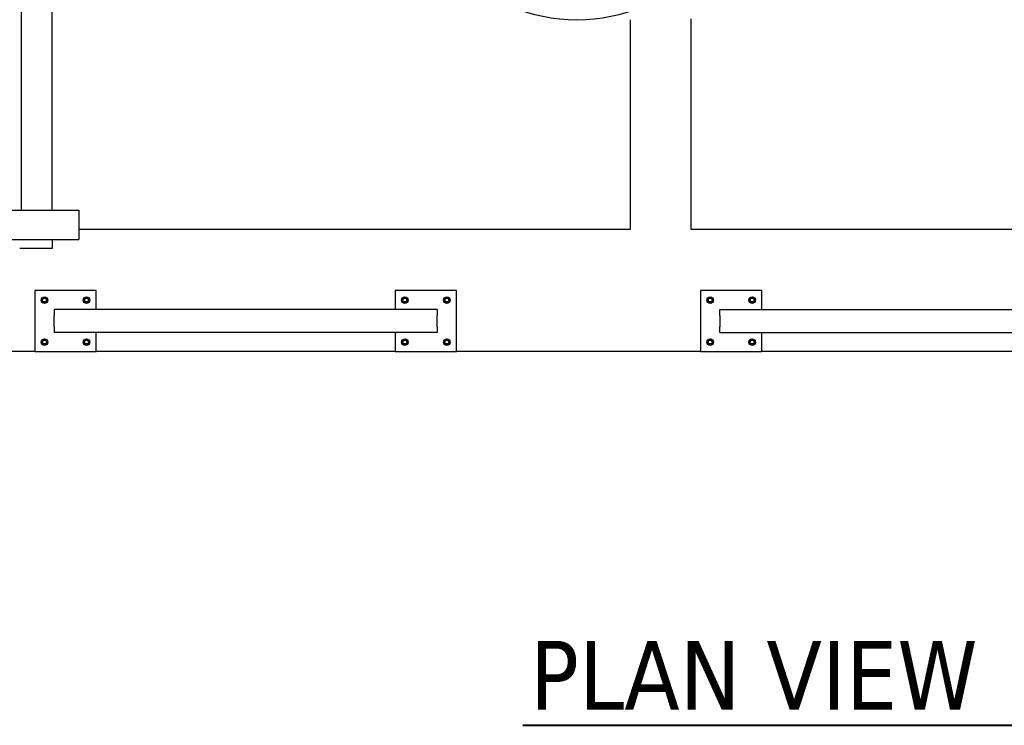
# Model space of a CAD drawing. Header units: inches. Extents: x 18 to 846, y -67 to 561.
# Tile 585 of 656: x 399 to 463, y 382 to 428. Entities that reach past the tile are written whole.
import ezdxf

# ---------------------------------------------------------------- set-up
doc = ezdxf.new("R2010")
doc.units = ezdxf.units.IN
doc.header["$LTSCALE"] = 24
doc.header["$MEASUREMENT"] = 0
doc.layers.add('Symbol (ANSI)', color=7, linetype='Continuous', lineweight=25)
doc.layers.add('Visible (ANSI)', color=7, linetype='Continuous', lineweight=30)
doc.styles.add('Label Text (ANSI)', font='tahomabd.ttf')

msp = doc.modelspace()

# ---------------------------------------------------------------- linework, layer by layer
at = {"layer": 'Symbol (ANSI)', "lineweight": 40}
msp.add_line((431.64447, 381.54548), (467.49915, 381.54548), dxfattribs=at)
at = {"layer": 'Visible (ANSI)'}
for p, q in [((398.80343, 415.25673), (398.80343, 526.00673)), ((400.80343, 415.25673), (400.80343, 526.00673)), ((438.67843, 427.73373), (438.67843, 414.00673)), ((442.67843, 414.00673), (442.67843, 427.79673)), ((397.45343, 415.25673), (402.55343, 415.25673)), ((402.55343, 415.25673), (402.55343, 413.33673)), ((438.67843, 414.00673), (402.55343, 414.00673)), ((486.67843, 414.00673), (442.67843, 414.00673)), ((338.55343, 413.33673), (402.55343, 413.33673)), ((400.80343, 413.33673), (400.80343, 412.75673)), ((400.80343, 412.75673), (398.67843, 412.75673)), ((403.67843, 410.00673), (399.67843, 410.00673)), ((399.67843, 410.00673), (399.67843, 406.00673)), ((403.67843, 408.75673), (403.67843, 410.00673)), ((423.28743, 410.00673), (423.28743, 408.75673)), ((427.28743, 410.00673), (423.28743, 410.00673)), ((427.28743, 406.00673), (427.28743, 410.00673)), ((443.28743, 410.00673), (443.28743, 406.00673)), ((447.28743, 410.00673), (443.28743, 410.00673)), ((447.28743, 408.75673), (447.28743, 410.00673)), ((400.22543, 409.51683), (400.14743, 409.4718)), ((400.14743, 409.4718), (400.14743, 409.38173)), ((400.14743, 409.38173), (400.14743, 409.29166)), ((400.14743, 409.29166), (400.22543, 409.24663)), ((400.30343, 409.56186), (400.22543, 409.51683)), ((400.22543, 409.24663), (400.30343, 409.2016)), ((400.38143, 409.51683), (400.30343, 409.56186)), ((400.30343, 409.2016), (400.38143, 409.24663)), ((400.45943, 409.4718), (400.38143, 409.51683)), ((400.38143, 409.24663), (400.45943, 409.29166)), ((400.45943, 409.38173), (400.45943, 409.4718)), ((400.45943, 409.29166), (400.45943, 409.38173)), ((402.97543, 409.51683), (402.89743, 409.4718)), ((402.89743, 409.4718), (402.89743, 409.38173)), ((402.89743, 409.38173), (402.89743, 409.29166)), ((402.89743, 409.29166), (402.97543, 409.24663)), ((403.05343, 409.56186), (402.97543, 409.51683)), ((402.97543, 409.24663), (403.05343, 409.2016)), ((403.13143, 409.51683), (403.05343, 409.56186)), ((403.05343, 409.2016), (403.13143, 409.24663)), ((403.20943, 409.4718), (403.13143, 409.51683)), ((403.13143, 409.24663), (403.20943, 409.29166)), ((403.20943, 409.38173), (403.20943, 409.4718)), ((403.20943, 409.29166), (403.20943, 409.38173)), ((423.83443, 409.51683), (423.75643, 409.4718)), ((423.75643, 409.4718), (423.75643, 409.38173)), ((423.75643, 409.38173), (423.75643, 409.29166)), ((423.75643, 409.29166), (423.83443, 409.24663)), ((423.91243, 409.56186), (423.83443, 409.51683)), ((423.83443, 409.24663), (423.91243, 409.2016)), ((423.99043, 409.51683), (423.91243, 409.56186)), ((423.91243, 409.2016), (423.99043, 409.24663)), ((424.06843, 409.4718), (423.99043, 409.51683)), ((423.99043, 409.24663), (424.06843, 409.29166)), ((424.06843, 409.38173), (424.06843, 409.4718)), ((424.06843, 409.29166), (424.06843, 409.38173)), ((426.58443, 409.51683), (426.50643, 409.4718)), ((426.50643, 409.4718), (426.50643, 409.38173)), ((426.50643, 409.38173), (426.50643, 409.29166)), ((426.50643, 409.29166), (426.58443, 409.24663)), ((426.66243, 409.56186), (426.58443, 409.51683)), ((426.58443, 409.24663), (426.66243, 409.2016)), ((426.74043, 409.51683), (426.66243, 409.56186)), ((426.66243, 409.2016), (426.74043, 409.24663)), ((426.81843, 409.4718), (426.74043, 409.51683)), ((426.74043, 409.24663), (426.81843, 409.29166)), ((426.81843, 409.38173), (426.81843, 409.4718)), ((426.81843, 409.29166), (426.81843, 409.38173)), ((443.83443, 409.51683), (443.75643, 409.4718)), ((443.75643, 409.4718), (443.75643, 409.38173)), ((443.75643, 409.38173), (443.75643, 409.29166)), ((443.75643, 409.29166), (443.83443, 409.24663)), ((443.91243, 409.56186), (443.83443, 409.51683)), ((443.83443, 409.24663), (443.91243, 409.2016)), ((443.99043, 409.51683), (443.91243, 409.56186)), ((443.91243, 409.2016), (443.99043, 409.24663)), ((444.06843, 409.4718), (443.99043, 409.51683)), ((443.99043, 409.24663), (444.06843, 409.29166)), ((444.06843, 409.38173), (444.06843, 409.4718)), ((444.06843, 409.29166), (444.06843, 409.38173)), ((446.58443, 409.51683), (446.50643, 409.4718)), ((446.50643, 409.4718), (446.50643, 409.38173)), ((446.50643, 409.38173), (446.50643, 409.29166)), ((446.50643, 409.29166), (446.58443, 409.24663)), ((446.66243, 409.56186), (446.58443, 409.51683)), ((446.58443, 409.24663), (446.66243, 409.2016)), ((446.74043, 409.51683), (446.66243, 409.56186)), ((446.66243, 409.2016), (446.74043, 409.24663)), ((446.81843, 409.4718), (446.74043, 409.51683)), ((446.74043, 409.24663), (446.81843, 409.29166)), ((446.81843, 409.38173), (446.81843, 409.4718)), ((446.81843, 409.29166), (446.81843, 409.38173)), ((426.03743, 408.75673), (400.92843, 408.75673)), ((400.92843, 408.75673), (400.92843, 408.38173)), ((400.92843, 407.63173), (400.92843, 408.38173)), ((426.03743, 408.75673), (426.03743, 408.38173)), ((426.03743, 407.63173), (426.03743, 408.38173)), ((444.53743, 408.75673), (535.54636, 408.75673)), ((444.53743, 408.38173), (444.53743, 408.75673)), ((444.53743, 408.38173), (444.53743, 407.63173)), ((400.92843, 407.63173), (400.92843, 407.25673)), ((426.03743, 407.25673), (400.92843, 407.25673)), ((403.67843, 406.00673), (403.67843, 407.25673)), ((423.28743, 407.25673), (423.28743, 406.00673)), ((426.03743, 407.63173), (426.03743, 407.25673)), ((444.53743, 407.25673), (444.53743, 407.63173)), ((444.53743, 407.25673), (537.04636, 407.25673)), ((447.28743, 406.00673), (447.28743, 407.25673)), ((400.22543, 406.76683), (400.14743, 406.7218)), ((400.14743, 406.7218), (400.14743, 406.63173)), ((400.14743, 406.63173), (400.14743, 406.54166)), ((400.14743, 406.54166), (400.22543, 406.49663)), ((400.30343, 406.81186), (400.22543, 406.76683)), ((400.22543, 406.49663), (400.30343, 406.4516)), ((400.38143, 406.76683), (400.30343, 406.81186)), ((400.30343, 406.4516), (400.38143, 406.49663)), ((400.45943, 406.7218), (400.38143, 406.76683)), ((400.38143, 406.49663), (400.45943, 406.54166)), ((400.45943, 406.63173), (400.45943, 406.7218)), ((400.45943, 406.54166), (400.45943, 406.63173)), ((402.97543, 406.76683), (402.89743, 406.7218)), ((402.89743, 406.7218), (402.89743, 406.63173)), ((402.89743, 406.63173), (402.89743, 406.54166)), ((402.89743, 406.54166), (402.97543, 406.49663)), ((403.05343, 406.81186), (402.97543, 406.76683)), ((402.97543, 406.49663), (403.05343, 406.4516)), ((403.13143, 406.76683), (403.05343, 406.81186)), ((403.05343, 406.4516), (403.13143, 406.49663)), ((403.20943, 406.7218), (403.13143, 406.76683)), ((403.13143, 406.49663), (403.20943, 406.54166)), ((403.20943, 406.63173), (403.20943, 406.7218)), ((403.20943, 406.54166), (403.20943, 406.63173)), ((423.83443, 406.76683), (423.75643, 406.7218)), ((423.75643, 406.7218), (423.75643, 406.63173)), ((423.75643, 406.63173), (423.75643, 406.54166)), ((423.75643, 406.54166), (423.83443, 406.49663)), ((423.91243, 406.81186), (423.83443, 406.76683)), ((423.83443, 406.49663), (423.91243, 406.4516)), ((423.99043, 406.76683), (423.91243, 406.81186)), ((423.91243, 406.4516), (423.99043, 406.49663)), ((424.06843, 406.7218), (423.99043, 406.76683)), ((423.99043, 406.49663), (424.06843, 406.54166)), ((424.06843, 406.63173), (424.06843, 406.7218)), ((424.06843, 406.54166), (424.06843, 406.63173)), ((426.58443, 406.76683), (426.50643, 406.7218)), ((426.50643, 406.7218), (426.50643, 406.63173)), ((426.50643, 406.63173), (426.50643, 406.54166)), ((426.50643, 406.54166), (426.58443, 406.49663)), ((426.66243, 406.81186), (426.58443, 406.76683)), ((426.58443, 406.49663), (426.66243, 406.4516)), ((426.74043, 406.76683), (426.66243, 406.81186)), ((426.66243, 406.4516), (426.74043, 406.49663)), ((426.81843, 406.7218), (426.74043, 406.76683)), ((426.74043, 406.49663), (426.81843, 406.54166)), ((426.81843, 406.63173), (426.81843, 406.7218)), ((426.81843, 406.54166), (426.81843, 406.63173)), ((443.83443, 406.76683), (443.75643, 406.7218)), ((443.75643, 406.7218), (443.75643, 406.63173)), ((443.75643, 406.63173), (443.75643, 406.54166)), ((443.75643, 406.54166), (443.83443, 406.49663)), ((443.91243, 406.81186), (443.83443, 406.76683)), ((443.83443, 406.49663), (443.91243, 406.4516)), ((443.99043, 406.76683), (443.91243, 406.81186)), ((443.91243, 406.4516), (443.99043, 406.49663)), ((444.06843, 406.7218), (443.99043, 406.76683)), ((443.99043, 406.49663), (444.06843, 406.54166)), ((444.06843, 406.63173), (444.06843, 406.7218)), ((444.06843, 406.54166), (444.06843, 406.63173)), ((446.58443, 406.76683), (446.50643, 406.7218)), ((446.50643, 406.7218), (446.50643, 406.63173)), ((446.50643, 406.63173), (446.50643, 406.54166)), ((446.50643, 406.54166), (446.58443, 406.49663)), ((446.66243, 406.81186), (446.58443, 406.76683)), ((446.58443, 406.49663), (446.66243, 406.4516)), ((446.74043, 406.76683), (446.66243, 406.81186)), ((446.66243, 406.4516), (446.74043, 406.49663)), ((446.81843, 406.7218), (446.74043, 406.76683)), ((446.74043, 406.49663), (446.81843, 406.54166)), ((446.81843, 406.63173), (446.81843, 406.7218)), ((446.81843, 406.54166), (446.81843, 406.63173)), ((399.67843, 406.00673), (397.47343, 406.00673)), ((399.67843, 406.00673), (403.67843, 406.00673)), ((423.28743, 406.00673), (403.67843, 406.00673)), ((423.28743, 406.00673), (427.28743, 406.00673)), ((443.28743, 406.00673), (427.28743, 406.00673)), ((443.28743, 406.00673), (447.28743, 406.00673)), ((473.98293, 406.00673), (447.28743, 406.00673))]:
    msp.add_line(p, q, dxfattribs=at)
for centre, radius in [((435.17843, 438.73773), 11.0235), ((400.30343, 409.38173), 0.216), ((400.30343, 409.38173), 0.1248), ((403.05343, 409.38173), 0.216), ((403.05343, 409.38173), 0.1248), ((423.91243, 409.38173), 0.216), ((423.91243, 409.38173), 0.1248), ((426.66243, 409.38173), 0.216), ((426.66243, 409.38173), 0.1248), ((443.91243, 409.38173), 0.216), ((443.91243, 409.38173), 0.1248), ((446.66243, 409.38173), 0.216), ((446.66243, 409.38173), 0.1248), ((400.30343, 406.63173), 0.216), ((400.30343, 406.63173), 0.1248), ((403.05343, 406.63173), 0.216), ((403.05343, 406.63173), 0.1248), ((423.91243, 406.63173), 0.216), ((423.91243, 406.63173), 0.1248), ((426.66243, 406.63173), 0.216), ((426.66243, 406.63173), 0.1248), ((443.91243, 406.63173), 0.216), ((443.91243, 406.63173), 0.1248), ((446.66243, 406.63173), 0.216), ((446.66243, 406.63173), 0.1248)]:
    msp.add_circle(centre, radius, dxfattribs=at)
for centre, start, end in [((400.30343, 409.38173), 120, 180), ((400.30343, 409.38173), 180, 240), ((400.30343, 409.38173), 60, 120), ((400.30343, 409.38173), 240, 300), ((400.30343, 409.38173), 0, 60), ((400.30343, 409.38173), 300, 0), ((403.05343, 409.38173), 120, 180), ((403.05343, 409.38173), 180, 240), ((403.05343, 409.38173), 60, 120), ((403.05343, 409.38173), 240, 300), ((403.05343, 409.38173), 0, 60), ((403.05343, 409.38173), 300, 0), ((423.91243, 409.38173), 120, 180), ((423.91243, 409.38173), 180, 240), ((423.91243, 409.38173), 60, 120), ((423.91243, 409.38173), 240, 300), ((423.91243, 409.38173), 0, 60), ((423.91243, 409.38173), 300, 0), ((426.66243, 409.38173), 120, 180), ((426.66243, 409.38173), 180, 240), ((426.66243, 409.38173), 60, 120), ((426.66243, 409.38173), 240, 300), ((426.66243, 409.38173), 0, 60), ((426.66243, 409.38173), 300, 0), ((443.91243, 409.38173), 120, 180), ((443.91243, 409.38173), 180, 240), ((443.91243, 409.38173), 60, 120), ((443.91243, 409.38173), 240, 300), ((443.91243, 409.38173), 0, 60), ((443.91243, 409.38173), 300, 0), ((446.66243, 409.38173), 120, 180), ((446.66243, 409.38173), 180, 240), ((446.66243, 409.38173), 60, 120), ((446.66243, 409.38173), 240, 300), ((446.66243, 409.38173), 0, 60), ((446.66243, 409.38173), 300, 0), ((400.30343, 406.63173), 120, 180), ((400.30343, 406.63173), 180, 240), ((400.30343, 406.63173), 60, 120), ((400.30343, 406.63173), 240, 300), ((400.30343, 406.63173), 0, 60), ((400.30343, 406.63173), 300, 0), ((403.05343, 406.63173), 120, 180), ((403.05343, 406.63173), 180, 240), ((403.05343, 406.63173), 60, 120), ((403.05343, 406.63173), 240, 300), ((403.05343, 406.63173), 0, 60), ((403.05343, 406.63173), 300, 0), ((423.91243, 406.63173), 120, 180), ((423.91243, 406.63173), 180, 240), ((423.91243, 406.63173), 60, 120), ((423.91243, 406.63173), 240, 300), ((423.91243, 406.63173), 0, 60), ((423.91243, 406.63173), 300, 0), ((426.66243, 406.63173), 120, 180), ((426.66243, 406.63173), 180, 240), ((426.66243, 406.63173), 60, 120), ((426.66243, 406.63173), 240, 300), ((426.66243, 406.63173), 0, 60), ((426.66243, 406.63173), 300, 0), ((443.91243, 406.63173), 120, 180), ((443.91243, 406.63173), 180, 240), ((443.91243, 406.63173), 60, 120), ((443.91243, 406.63173), 240, 300), ((443.91243, 406.63173), 0, 60), ((443.91243, 406.63173), 300, 0), ((446.66243, 406.63173), 120, 180), ((446.66243, 406.63173), 180, 240), ((446.66243, 406.63173), 60, 120), ((446.66243, 406.63173), 240, 300), ((446.66243, 406.63173), 0, 60), ((446.66243, 406.63173), 300, 0)]:
    msp.add_arc(centre, 0.156, start, end, dxfattribs=at)

# ---------------------------------------------------------------- texts
at = {"layer": 'Symbol (ANSI)', "insert": (432.1065, 382.56068), "char_height": 4.512, "attachment_point": 7, "style": 'Label Text (ANSI)'}
msp.add_mtext('PLAN VIEW', dxfattribs=at)

doc.saveas('drawing.dxf')
